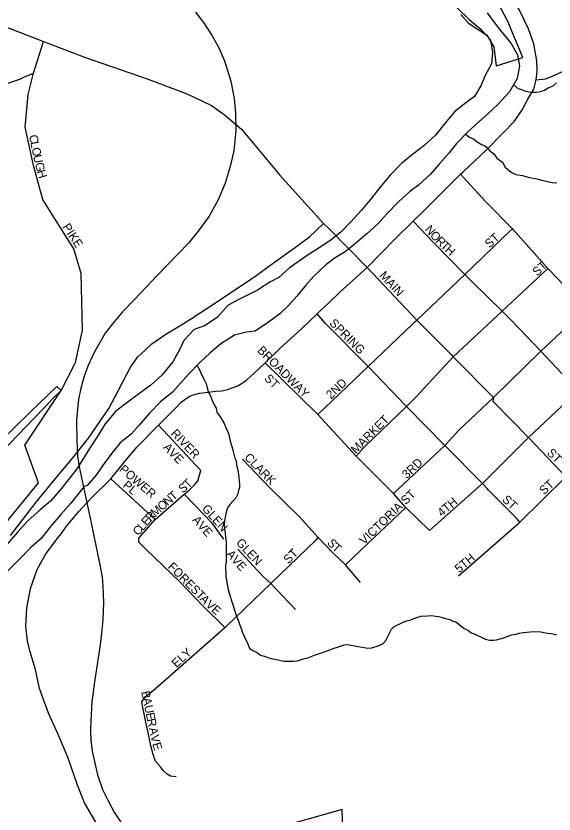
# Model space of a CAD drawing. Extents: x 1310247 to 1664935, y 235267 to 584339.
# Drawn here: x 1489956 to 1493078, y 393885 to 398512 of the extents above; entities that cross this region are included whole.
import ezdxf

# ---------------------------------------------------------------- set-up
doc = ezdxf.new("R2010")
doc.units = 0
for name, color, linetype in [('GM_X_City_Street', 7, 'Continuous'), ('GM_X_City_Street_Text', 7, 'Continuous'), ('GM_X_Corporation', 7, 'Continuous'), ('GM_X_County_Road', 7, 'Continuous'), ('GM_X_Major_River', 7, 'Continuous'), ('GM_X_Minor_River', 7, 'Continuous'), ('GM_X_Rail_Line', 7, 'Continuous'), ('GM_X_State_Route', 7, 'Continuous')]:
    doc.layers.add(name, color=color, linetype=linetype)

msp = doc.modelspace()

# ---------------------------------------------------------------- linework, layer by layer
at = {"layer": 'GM_X_City_Street'}
for points in [[(1489241, 398878.3), (1489247.5, 398855.1), (1489307.4, 398753.7), (1489375.4, 398682.7), (1489405.2, 398651.5), (1489428.4, 398641.7), (1489740.3, 398508.4), (1490116.4, 398364.2), (1490359.6, 398271.1), (1490717, 398147.3), (1490944.2, 398061.7), (1491029.9, 398020.8)], [(1490146.5, 397391.9), (1490111.6, 397447.7), (1490057.9, 397644.7), (1490009.3, 397867.2), (1490027.2, 398056.4), (1490057.9, 398179.2), (1490116.4, 398364.2)], [(1489582.4, 397772.4), (1489779.1, 397988.7), (1489828.4, 398043.8), (1489855.1, 398077.3), (1489879.7, 398102.8), (1489908.1, 398122.2), (1489948.4, 398135.4), (1489978.6, 398144.8), (1490000.9, 398156.4), (1490057.9, 398179.2)], [(1492973.9, 398141.5), (1493029.3, 398147.3), (1493072.3, 398163.9), (1493127.2, 398189.9)], [(1491029.9, 398020.8), (1491090.9, 397991.8), (1491164.3, 397941.1), (1491263.9, 397855.4), (1491476.4, 397600.8), (1491485.6, 397590.7)], [(1491485.6, 397590.7), (1491740.7, 397309)], [(1493940.5, 396106.3), (1493919.8, 396128.3), (1493705.4, 396355.5), (1493604.3, 396462.8), (1493484.7, 396587.2), (1493372.9, 396703.5), (1493266.1, 396814.7), (1493132.8, 396953.5), (1493054.3, 397035.1), (1493042.6, 397047.3), (1492839, 397275.6), (1492681.1, 397436.5), (1492536.2, 397593.4)], [(1490295, 396490.2), (1490300.8, 396501.5), (1490341.7, 396690.7), (1490334.1, 397018.1), (1490290.6, 397161.3), (1490146.5, 397391.9)], [(1493668.1, 395890.4), (1493444.4, 396114.5), (1493220.1, 396339.3), (1493186.1, 396373.3), (1493000.7, 396568.1), (1492832, 396745.3), (1492776.9, 396799.3), (1492604.7, 396968.3), (1492560.2, 397013.6), (1492377.5, 397199.4), (1492260.3, 397321.5)], [(1492272.4, 396739.3), (1492282.2, 396748.6), (1492560.2, 397013.6), (1492828.1, 397269), (1492839, 397275.6)], [(1491993, 397053.9), (1492282.2, 396748.6), (1492481.5, 396548.3), (1492493.5, 396534.9), (1492726.6, 396300.3), (1492723.8, 396278.8), (1492929.5, 396067.1), (1493005.7, 395988.5), (1493146.6, 395840.2), (1493371.6, 395610.3), (1493511.5, 395471.9), (1493522.6, 395461), (1493685.2, 395299.3), (1493765.4, 395211.5), (1493814.9, 395186.4)], [(1492776.9, 396799.4), (1493042.6, 397047.3)], [(1492689.3, 395771.4), (1492663.6, 395800.4), (1492445.1, 396021.8), (1492222.6, 396247.7), (1491999.2, 396478.9), (1491751.9, 396727.7), (1491703, 396785.4)], [(1492225.4, 396250.5), (1492280.3, 396305.5), (1492493.5, 396534.9), (1492776.9, 396799.3), (1492776.9, 396799.4)], [(1492448.8, 396025.9), (1492525.1, 396109.9), (1492726.6, 396300.3), (1493000.7, 396568.1), (1493266.1, 396814.7)], [(1491707.4, 396200.8), (1491999.2, 396478.9), (1492256.3, 396724), (1492272.4, 396739.3)], [(1492355.4, 395529.3), (1492663.6, 395800.4), (1492929.5, 396067.1), (1493220.1, 396339.3), (1493484.7, 396587.2)], [(1492355.4, 395529.3), (1492218.5, 395662), (1492147.4, 395743.3), (1491929.3, 395959.6), (1491707.4, 396200.8), (1491402.7, 396501)], [(1490076.7, 396194.5), (1490108.5, 396228), (1490123.3, 396243.6), (1490168.7, 396294.5), (1490217.8, 396340.9), (1490295, 396490.2)], [(1491929.3, 395959.6), (1491978.2, 396012.9), (1492222.6, 396247.7), (1492225.4, 396250.5)], [(1491028.6, 395875.9), (1490782, 396138.8)], [(1492147.4, 395743.3), (1492445.1, 396021.8), (1492448.8, 396025.9)], [(1491955.7, 395226.1), (1491867.8, 395328.7), (1491792.2, 395400.7), (1491709.2, 395488), (1491601.4, 395607), (1491428.5, 395776.4), (1491271, 395942.4)], [(1490669.1, 395483.9), (1490764.4, 395592.4), (1490931.6, 395738.8), (1490961.7, 395762.6), (1490992.4, 395794), (1491010.9, 395815.7), (1491028.6, 395875.9)], [(1490764.4, 395592.4), (1490505.7, 395827.8)], [(1492523.9, 395265.4), (1492878.7, 395576.4), (1493146.6, 395840.2)], [(1492878.7, 395576.4), (1492859.3, 395600.8), (1492698.3, 395761.3), (1492689.3, 395771.4)], [(1491162.2, 395479.1), (1491095.8, 395568.4), (1490931.6, 395738.8)], [(1491867.8, 395328.7), (1491955.7, 395412.7), (1492218.5, 395662)], [(1491168.4, 394965.3), (1491039.1, 395091.8), (1490907.3, 395230.4), (1490710.9, 395418.4), (1490690, 395438.8), (1490668.1, 395461.1), (1490669.1, 395483.9)], [(1490694.5, 394493), (1490686.9, 394535.5), (1490705.1, 394565), (1490751.3, 394600.6), (1490830.1, 394668.9), (1491168.4, 394965.3), (1491176.8, 394973), (1491434.5, 395221), (1491698.4, 395473.7), (1491709.2, 395488)], [(1491356, 395298.6), (1491242.8, 395419.6)], [(1491578.3, 395070.4), (1491434.5, 395221), (1491392.6, 395259.5), (1491356, 395298.6)], [(1490885.5, 394099.6), (1490852.1, 394104.9), (1490832.4, 394116.3), (1490812.7, 394135.3), (1490793.7, 394158), (1490765.7, 394190.6), (1490752.1, 394230), (1490738.4, 394279.3), (1490722.5, 394358.1), (1490710.4, 394408.1), (1490701.3, 394456.6), (1490694.5, 394493)]]:
    msp.add_lwpolyline(points, dxfattribs=at)
at = {"layer": 'GM_X_Corporation'}
for points in [[(1492537, 398520.2), (1492581.3, 398470.5), (1492688.9, 398400.6), (1492728.5, 398333), (1492742.6, 398222.3), (1492896.4, 398270.9), (1492809.8, 398480.4), (1492751.6, 398588.7)], [(1489836, 395502.1), (1490086.4, 395804.3), (1490006.6, 396023), (1490217.8, 396340.9), (1490192.5, 396362.5), (1490038.3, 396214.5), (1489694.7, 395880.8)], [(1491870.7, 393234.1), (1491848.7, 393910.1), (1491131, 393707.1)]]:
    msp.add_lwpolyline(points, dxfattribs=at)
at = {"layer": 'GM_X_County_Road'}
msp.add_lwpolyline([(1486397.1, 393700.6), (1486533.1, 393742.7), (1486636.5, 393786.8), (1486707.4, 393825.1), (1486818.5, 393897.8), (1487611.4, 394447.5), (1488888.1, 395314.3), (1489212.1, 395534.2), (1489368.9, 395638.3), (1489432.7, 395684.5), (1489495.4, 395721.8), (1489597.1, 395766.7), (1489654.5, 395792.9), (1489703.4, 395824.1), (1489736.6, 395845), (1489816.8, 395929.1), (1490067.7, 396185), (1490076.7, 396194.5)], dxfattribs=at)
at = {"layer": 'GM_X_Major_River'}
for points in [[(1492516.2, 398558.8), (1492587.3, 398489.4), (1492652.6, 398434.1), (1492709.8, 398373), (1492720.7, 398300.5), (1492715.6, 398234.4), (1492678.4, 398166.8), (1492653.3, 398107), (1492616.2, 398045.4), (1492565.5, 398008.1), (1492500.5, 397955), (1492443.2, 397885.8), (1492390, 397820.4), (1492322.8, 397759.3), (1492247.6, 397700.4), (1492192.8, 397657.1), (1492127.5, 397588), (1492066.2, 397516.8), (1492019, 397455.4), (1491961.7, 397386.1), (1491898.5, 397318.9), (1491841.3, 397257.7), (1491784.5, 397214.5)], [(1492690.3, 398529.8), (1492727.5, 398479), (1492766.8, 398428.2), (1492829.8, 398352.9), (1492866.8, 398286), (1492877.8, 398221.7), (1492864.6, 398149.6), (1492819.3, 398072.1), (1492751.9, 397999), (1492694.8, 397943.8), (1492621.6, 397880.8), (1492570.7, 397831.5), (1492511.5, 397772.2), (1492468.6, 397718.8), (1492409.3, 397649.5), (1492360.2, 397594.2), (1492291, 397531.1), (1492240.3, 397493.8), (1492175.1, 397434.7), (1492105.8, 397361.6), (1492056.8, 397308.3), (1491989.6, 397247.2), (1491916.4, 397184.2), (1491865.6, 397144.9), (1491808.9, 397109.7), (1491754, 397068.5), (1491684.8, 397003.4), (1491639.8, 396952), (1491584.6, 396886.7), (1491537.6, 396833.3), (1491486.7, 396784), (1491421.7, 396736.9), (1491344.7, 396684), (1491294.4, 396678.9), (1491223.9, 396660), (1491144.9, 396611.1), (1491081.9, 396558), (1491022.8, 396502.8), (1490957.6, 396435.7), (1490910.6, 396382.3), (1490863.6, 396330.9), (1490794.5, 396273.8), (1490731.3, 396208.7), (1490667.9, 396137.5), (1490625, 396086), (1490560, 396037), (1490519.1, 395985.5), (1490471.9, 395922), (1490418.5, 395846.7), (1490369.5, 395789.3), (1490350.7, 395782.6)], [(1491784.5, 397214.5), (1491729.7, 397177.3), (1491662.8, 397134.2), (1491612.1, 397099), (1491543.2, 397052), (1491480.1, 396994.8), (1491429.5, 396967.6), (1491356.5, 396922.6), (1491304, 396895.4), (1491253.4, 396870.2), (1491186.6, 396835.2), (1491123.3, 396764), (1491050.3, 396715), (1490989.8, 396694), (1490930.6, 396630.7), (1490903.7, 396575), (1490866.4, 396505.4), (1490805, 396430.2), (1490737.9, 396371.1), (1490666.8, 396318.1), (1490606, 396275), (1490534.9, 396220), (1490473.5, 396146.8), (1490426.2, 396071.3), (1490383, 396003.8), (1490341.8, 395938.3), (1490308.9, 395886.6), (1490259.7, 395823.3), (1490218.7, 395769.8), (1490155.4, 395698.6), (1490096.4, 395647.4), (1490025.2, 395584.4), (1489966, 395521.1), (1489902.6, 395448)], [(1490350.7, 395782.6), (1490273.5, 395686.6), (1490216.3, 395621.3), (1490157, 395552.1), (1490101.8, 395482.8), (1490042.7, 395429.6), (1489973.4, 395360.5), (1489906.2, 395293.4)]]:
    msp.add_lwpolyline(points, dxfattribs=at)
at = {"layer": 'GM_X_Minor_River'}
for points in [[(1492843.7, 398113.9), (1492868.8, 398091.6), (1492888.8, 398085.2), (1492906.7, 398076.9), (1492932.7, 398072.4), (1492950.8, 398070.1), (1492976.9, 398069.6), (1493001, 398073.2), (1493023.2, 398080.9), (1493043.5, 398094.6), (1493073.8, 398106.1), (1493092.2, 398123.8)], [(1492565, 397825.8), (1492587.1, 397809.5), (1492611, 397799), (1492632.8, 397782.6), (1492660.6, 397764), (1492676.5, 397757.7), (1492692.4, 397747.4), (1492704.2, 397731.1), (1492728, 397712.6), (1492745.6, 397686.2), (1492779.3, 397663.5), (1492794.9, 397635.1), (1492810.7, 397620.8), (1492828.5, 397606.5), (1492856.4, 397591.9), (1492894.5, 397587.2), (1492928.4, 397576.6), (1492988.5, 397565.5), (1493004.4, 397559.2), (1493066.4, 397546), (1493094.5, 397543.5)], [(1491007.4, 396486.9), (1491045.9, 396405.1), (1491059.5, 396378.8), (1491070.8, 396334.4), (1491082.5, 396312.1), (1491090.2, 396291.9), (1491105.7, 396257.5), (1491117.4, 396237.3), (1491121, 396215.1), (1491140.6, 396186.7), (1491164, 396148.1), (1491171.8, 396129.9), (1491183.4, 396103.6), (1491191.1, 396085.4), (1491198.5, 396047.1), (1491208, 396014.8), (1491213.6, 395994.6), (1491224.9, 395948.3), (1491232.7, 395932.1), (1491236.3, 395907.9), (1491242, 395887.8), (1491245.6, 395867.6), (1491249.1, 395835.4), (1491252.5, 395797.2), (1491252.1, 395777.2), (1491247.9, 395761.2), (1491243.5, 395741.2), (1491231.1, 395717.3), (1491216.7, 395699.5), (1491196.3, 395679.8), (1491183.9, 395659.9), (1491175.5, 395634), (1491168.9, 395604), (1491166.7, 395588), (1491164.2, 395559.9), (1491165.8, 395537.8), (1491169.4, 395513.6), (1491171, 395485.5), (1491174.6, 395465.4), (1491176.4, 395449.3), (1491174.6, 395344.9), (1491172.3, 395326.9), (1491172, 395308.8), (1491173.7, 395288.7), (1491173.3, 395264.6), (1491176.8, 395238.5), (1491188, 395186.1), (1491195.6, 395159.9), (1491201.3, 395141.7), (1491205.1, 395125.6), (1491216.6, 395093.3), (1491224.1, 395067), (1491233.7, 395036.8), (1491245.2, 395008.4), (1491252.9, 394986.2), (1491260.6, 394966), (1491268.2, 394941.8), (1491277.9, 394919.5), (1491299.2, 394875), (1491310.8, 394846.7), (1491326.6, 394834.4), (1491354.5, 394821.8), (1491374.3, 394805.4), (1491398.3, 394799), (1491422.2, 394790.5), (1491444.2, 394784.1), (1491460.2, 394781.8), (1491492.2, 394775.3), (1491512.2, 394770.9), (1491548.4, 394770.3), (1491566.4, 394769.9), (1491588.6, 394773.6), (1491630.9, 394786.9), (1491649.1, 394790.6), (1491687.5, 394806), (1491723.8, 394817.3), (1491739.9, 394823.1), (1491762.2, 394830.7), (1491802.6, 394846.1), (1491820.7, 394851.8), (1491836.9, 394857.5), (1491861.1, 394865.1), (1491879.2, 394866.8), (1491913.2, 394862.2), (1491939.2, 394855.7), (1491965.2, 394851.2), (1491997.3, 394846.7), (1492021.4, 394848.2), (1492057.7, 394859.7), (1492084, 394871.2), (1492102.4, 394891), (1492119, 394924.8), (1492135.6, 394956.6), (1492149.9, 394972.5), (1492198.5, 394995.7), (1492222.8, 395005.3), (1492240.9, 395009), (1492261.1, 395016.7), (1492287.3, 395026.2), (1492307.5, 395031.9), (1492343.7, 395033.3)], [(1492343.7, 395033.3), (1492369.8, 395034.8), (1492391.8, 395032.4), (1492407.8, 395030.1), (1492423.8, 395025.8), (1492447.8, 395017.4), (1492473.8, 395012.9), (1492491.7, 395002.6), (1492507.7, 394998.3), (1492525.5, 394985.9), (1492557.2, 394959.3), (1492581.1, 394948.8), (1492596.9, 394934.5), (1492614.9, 394930.1), (1492630.8, 394921.8), (1492664.7, 394905.2), (1492680.6, 394898.9), (1492702.6, 394892.5), (1492726.7, 394892), (1492744.8, 394893.7), (1492787.2, 394907), (1492831.6, 394924.3), (1492857.8, 394927.9), (1492875.9, 394933.6), (1492900.1, 394937.2), (1492940.3, 394940.5), (1492964.4, 394942.1), (1493002.5, 394941.4), (1493018.5, 394937.1), (1493040.5, 394932.7), (1493062.6, 394930.3), (1493094.6, 394923.7)]]:
    msp.add_lwpolyline(points, dxfattribs=at)
at = {"layer": 'GM_X_Rail_Line'}
msp.add_lwpolyline([(1490997.4, 398534.4), (1491044.6, 398473.4), (1491094.7, 398397), (1491130.4, 398329.9), (1491166.2, 398250.7), (1491201.9, 398133), (1491222.3, 398032.4), (1491230, 397949.9), (1491231.1, 397844.9), (1491219.2, 397730.2), (1491198.6, 397638.1), (1491169.5, 397541.3), (1491128.8, 397446.2), (1491076, 397350.5), (1491013.3, 397263.1), (1490957.2, 397194.9), (1490775.7, 397006.3), (1490644.9, 396869.4), (1490573.9, 396795.7), (1490515.6, 396726.9), (1490473.9, 396672.5), (1490410.8, 396563.5), (1490373.2, 396481.1), (1490352.3, 396422.3), (1490332.5, 396354.1), (1490318.2, 396287), (1490310.5, 396212.8), (1490307.2, 396163.8), (1490308.3, 396052.2), (1490313.3, 395962), (1490321.5, 395897.1), (1490393, 395573.2), (1490446.9, 395309.3), (1490455.7, 395257.1), (1490460.1, 395205.4), (1490463.4, 395112.4), (1490460.1, 395010.7), (1490453, 394933.2), (1490444.2, 394865), (1490411.2, 394651.1), (1490396.9, 394535), (1490389.2, 394422.9), (1490388.6, 394369.5), (1490390.3, 394313.4), (1490398, 394248.5), (1490410.6, 394189.7), (1490429.3, 394112.7), (1490458.1, 394026.8), (1490492.6, 393957.6), (1490525.5, 393895.5), (1490572.3, 393826.2)], dxfattribs=at)
at = {"layer": 'GM_X_State_Route'}
for points in [[(1492550.5, 397607), (1492688.1, 397738.2), (1492785.7, 397835.8), (1492849.4, 397900.9), (1492892.6, 397966.6), (1492925.6, 398028.3), (1492960.7, 398087.6), (1492973.9, 398141.5), (1492979.7, 398191.2), (1492978.8, 398251.6), (1492960.6, 398349.2), (1492929.2, 398437.7), (1492877.1, 398545.3), (1492796, 398682.6), (1492666.1, 398896.9), (1492506.4, 399174.1), (1492375.3, 399386), (1492347.6, 399430.6), (1492299.9, 399515.9)], [(1491993, 397053.9), (1492153.6, 397218.4), (1492260.3, 397321.5), (1492332.2, 397390.6), (1492450.3, 397510.1), (1492536.2, 397593.4), (1492550.5, 397607)], [(1489923.7, 395499.3), (1490072.3, 395692.9), (1490187.2, 395830.9), (1490277.3, 395939.2), (1490377, 396064), (1490495.3, 396236.7), (1490547.9, 396337.6), (1490620.2, 396475.7), (1490663.8, 396535.4), (1490705, 396574.8), (1490743.8, 396611.2), (1490825.9, 396666.3), (1490897.3, 396708.6), (1490975.1, 396757.1), (1491125.7, 396855.8), (1491347.3, 397005.6), (1491441.9, 397073.9), (1491578.1, 397171.3), (1491658.1, 397231.8), (1491740.7, 397309), (1491768.5, 397280.9)], [(1491768.5, 397280.9), (1491993, 397053.9)], [(1491719, 396800.2), (1491768.9, 396846.2), (1491834.6, 396909.4), (1491993, 397053.9)], [(1491291.6, 396398.6), (1491295.3, 396401), (1491337.5, 396440.3), (1491402.7, 396501), (1491488.6, 396586.2), (1491611.2, 396695.8), (1491703, 396785.4), (1491719, 396800.2)], [(1490862.4, 396219.2), (1490880.5, 396237.3), (1490916.8, 396274.4), (1490955.3, 396301), (1490978.3, 396313.6), (1491019.8, 396324.7), (1491070.1, 396331.4), (1491113.8, 396335.8), (1491150.9, 396337.3), (1491183.4, 396346.2), (1491243.4, 396367), (1491291.6, 396398.6)], [(1490217.3, 395509.8), (1490251, 395555.9), (1490318.3, 395636.7), (1490390.9, 395714.4), (1490505.7, 395827.8), (1490587.2, 395928.5), (1490658.3, 396012.9), (1490782, 396138.8), (1490862.4, 396219.2)], [(1490013.3, 394974.4), (1490019.4, 395078.8), (1490039.1, 395192.2), (1490078.5, 395301.8), (1490129.5, 395392.3), (1490200.6, 395487), (1490217.3, 395509.8)], [(1490554.1, 393656.6), (1490544, 393666.1), (1490523, 393691), (1490439.8, 393801), (1490354.3, 393948.6), (1490312.9, 394052.2), (1490257.8, 394208.4), (1490202.7, 394341.9), (1490145.2, 394469.8), (1490093.2, 394613.2), (1490068.7, 394722), (1490035.4, 394829.9), (1490023, 394887.8), (1490013.2, 394972.8), (1490013.3, 394974.4)]]:
    msp.add_lwpolyline(points, dxfattribs=at)

# ---------------------------------------------------------------- texts
at = {"layer": 'GM_X_City_Street_Text'}
for s, rotation, p in [('C', 281.6385, (1490030.6, 397817.7)), ('L', 281.6368, (1490038.6, 397778.9)), ('O', 281.6185, (1490045.7, 397744.4)), ('U', 281.8852, (1490054.6, 397701.1)), ('G', 285.2088, (1490064.5, 397655)), ('H', 286.6897, (1490076.4, 397611.2)), ('PIKE', 303.1787, (1490222.9, 397288.6)), ('N', 311.0091, (1492325.3, 397272)), ('O', 311.9102, (1492354.8, 397238.1)), ('ST', 42.5212, (1492703.4, 397162.8)), ('R', 315.6096, (1492386.6, 397202.8)), ('T', 316.3252, (1492415.4, 397174.7)), ('H', 316.3374, (1492440.9, 397150.3)), ('ST', 42.5113, (1492980.6, 397000)), ('MAIN', 312.7987, (1492061.1, 397003.8)), ('SPRING', 315, (1491770.5, 396726.9)), ('BROADWAY', 314.9981, (1491352.4, 396568.5)), ('ST', 315.0099, (1491392.8, 396406.4)), ('2ND', 43.5263, (1491783.7, 396287)), ('MARKET', 45, (1491928.7, 395970.1)), ('RIVER', 313.0956, (1490851.1, 396088.6)), ('AVE', 313.6036, (1490806.3, 396007.4)), ('ST', 315.0091, (1493033.2, 395974.5)), ('CLARK', 314.1486, (1491277.7, 395948)), ('3RD', 43.4528, (1492223.7, 395825.1)), ('POWER', 319.1457, (1490551.3, 395877)), ('PL', 320.1908, (1490571, 395783.4)), ('S', 37.5586, (1490922.3, 395742.2)), ('T', 45.0655, (1490955.5, 395768.4)), ('ST', 42.5121, (1493020.2, 395732.8)), ('T', 41.3061, (1490869.4, 395698.1)), ('VICTORIA ST', 44.0613, (1491977.3, 395442.2)), ('N', 41.3031, (1490836.3, 395669.1)), ('4TH', 40.1041, (1492426.5, 395605.4)), ('ST', 317.4978, (1492773.3, 395702)), ('M', 41.9845, (1490764.2, 395604.8)), ('O', 41.3196, (1490803.3, 395640)), ('GLEN', 311.7594, (1491031.6, 395652.9)), ('R', 46.6317, (1490737.7, 395576.8)), ('E', 48.7498, (1490714.9, 395550.7)), ('AVE', 311.1834, (1490975.8, 395587.4)), ('C', 48.7295, (1490665.5, 395494.4)), ('L', 48.7517, (1490691.7, 395524.2)), ('GLEN', 312.7943, (1491229.5, 395455)), ('S', 310.5717, (1491758.1, 395454.4)), ('T', 317.7069, (1491785.7, 395422.7)), ('AVE', 310.8174, (1491173.4, 395389.7)), ('ST', 45, (1491537.1, 395332.1)), ('5TH', 40.0974, (1492527.7, 395279.8)), ('FOREST', 314.9971, (1490833.2, 395314.5)), ('A', 312.5266, (1491018.8, 395128.8)), ('V', 318.1725, (1491052.4, 395092.6)), ('E', 318.8402, (1491085.6, 395062.8)), ('ELY', 41.983, (1490886.3, 394729.6)), ('B', 281.9625, (1490681.8, 394592.5)), ('A', 281.9314, (1490690, 394553.8)), ('U', 281.9562, (1490699.2, 394510.7)), ('E', 281.9489, (1490708.3, 394467.6)), ('R', 281.9505, (1490715.6, 394433.2)), ('A', 281.9528, (1490726.5, 394381.5)), ('V', 282.1501, (1490735.6, 394338.3)), ('E', 286.302, (1490745.9, 394291.5))]:
    msp.add_text(s, height=50, rotation=rotation, dxfattribs=at).set_placement(p)

doc.saveas('drawing.dxf')
